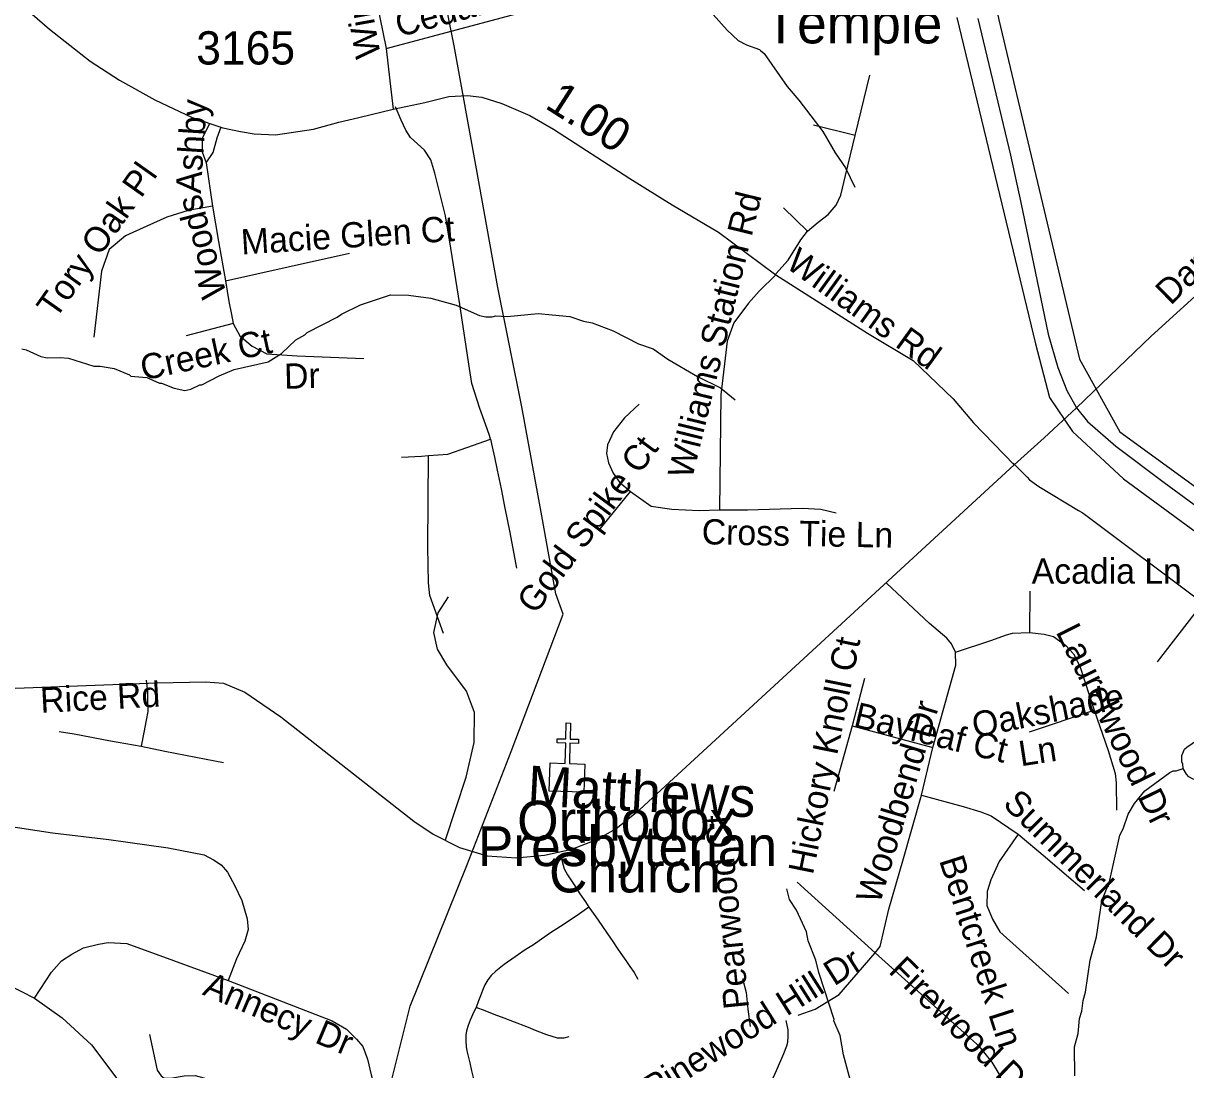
# Model space of a CAD drawing. Extents: x 1383679 to 1536984, y 460658 to 651027.
# Drawn here: x 1488704 to 1493078, y 509189 to 513125 of the extents above; entities that cross this region are included whole.
import ezdxf

# ---------------------------------------------------------------- set-up
doc = ezdxf.new("R2010")
doc.units = 0
for name, color, linetype in [('Default', 7, 'Continuous'), ('Exist Boundary Political City Limit New', 7, 'Continuous'), ('Exist Cultural Church CELL', 7, 'Continuous'), ('Exist Cultural Church Label', 7, 'Continuous'), ('Exist Hydrographic Misc Water Feature', 7, 'Continuous'), ('Exist Road Non-System Type 51', 7, 'Continuous'), ('Exist Road Non-System Type 51 Label', 7, 'Continuous'), ('Exist Road Secondary Mileage Hundredths English Label', 7, 'Continuous'), ('Exist Road Secondary Type 51 Attributed', 7, 'Continuous'), ('Exist Road Secondary Type 51 Label', 7, 'Continuous'), ('Exist Road Secondary Type 51 Number Label', 7, 'Continuous'), ('Exist Utilities Electrical Transmission Line', 7, 'Continuous'), ('Map Preparation Boundary City Limit Buffer Line', 7, 'Continuous')]:
    doc.layers.add(name, color=color, linetype=linetype)

msp = doc.modelspace()

# ---------------------------------------------------------------- linework, layer by layer
at = {"layer": 'Default'}
msp.add_lwpolyline([(1491535.9, 512183.3), (1491582.4, 512234.2), (1491629.5, 512310.4), (1491654.9, 512343)], dxfattribs=at)
at = {"layer": 'Exist Boundary Political City Limit New'}
for points in [[(1489632.5, 522879.9), (1489680, 522826.5), (1490264.6, 522169.3), (1490535.8, 521867.4), (1491305.8, 520868.4), (1491457.6, 520605.5), (1491598.6, 520332.1), (1491761.2, 519911.5), (1492086.6, 518996.6), (1492303.5, 518628.5), (1492401.1, 518418.2), (1492368.5, 518207.9), (1492059.5, 517702.2), (1491741.4, 517183.4), (1491488.4, 516559.5), (1491437.8, 515977.6), (1491470.2, 515485.1), (1491622.1, 515183.6), (1491925.8, 514664.8), (1492149.9, 514195.1), (1492374, 513138.2), (1492677.6, 511862.3), (1492829.5, 511588.9), (1495569.5, 509596.1)], [(1492216.2, 513147.5), (1492512.8, 511920.3), (1492565.1, 511717.2), (1492652.2, 511590.2), (1492844.1, 511412.5), (1493489.4, 510938.6), (1495734.2, 509320.7)]]:
    msp.add_lwpolyline(points, dxfattribs=at)
at = {"layer": 'Exist Cultural Church CELL'}
msp.add_lwpolyline([(1490685.8, 510343.1), (1490742.7, 510341.5), (1490744.8, 510417.7), (1490712.9, 510418.6), (1490713.3, 510434.5), (1490745.3, 510433.6), (1490747, 510493.7), (1490763, 510493.3), (1490761.3, 510433.2), (1490793.3, 510432.3), (1490792.8, 510416.3), (1490760.9, 510417.2), (1490758.7, 510341.1), (1490816.3, 510339.3), (1490813.3, 510232.9), (1490682.7, 510236.7)], close=True, dxfattribs=at)
at = {"layer": 'Exist Hydrographic Misc Water Feature'}
for points in [[(1491299.6, 513158.1), (1491352.6, 513099.2), (1491393.9, 513060.5), (1491425.6, 513043.9), (1491473.4, 513027), (1491477.3, 513022.9), (1491491.1, 513011.1), (1491578, 512887.5), (1491621.6, 512836.5), (1491712, 512718.8), (1491758.6, 512637.9), (1491797.6, 512581.3), (1491832.3, 512508.7)], [(1488698.9, 511901), (1488714.8, 511896.8), (1488770.4, 511871.8), (1488794.3, 511867.4), (1488842.3, 511868.5), (1488874.3, 511865.9), (1488969.7, 511836.2), (1488993.7, 511835.8), (1489045.5, 511826.9), (1489103.6, 511802.9), (1489109, 511797.7), (1489168.9, 511792.6), (1489216.5, 511771.8), (1489224.5, 511771.7), (1489272.2, 511752.8), (1489312, 511744.1), (1489334.1, 511749.7), (1489368.3, 511765), (1489376.3, 511764.9), (1489440.9, 511799.7), (1489497.3, 511822.7), (1489625.8, 511852.4), (1489675.4, 511883.9), (1489729.1, 511934.6), (1489763.5, 511953.9), (1489771.6, 511961.8), (1489884.5, 512019.7), (1489900.7, 512031.5), (1489973.3, 512066.2), (1490085.9, 512104.1), (1490153.9, 512102.9), (1490237.6, 512091.4), (1490333.2, 512065.6), (1490420.6, 512026.1), (1490444.4, 512021.7), (1490468.4, 512021.3), (1490482.5, 512025), (1490524.4, 512022.2), (1490640.6, 512034.2), (1490760.3, 512022), (1490812, 512005.1), (1490843.9, 511998.5), (1490923.3, 511969.1), (1491018.5, 511919.4), (1491074.2, 511900.7), (1491129.4, 511861.4), (1491240.4, 511797.4), (1491327.5, 511753.9), (1491382.8, 511708.9)], [(1493068.5, 510322.6), (1493066.6, 510338.9), (1493062.9, 510347), (1493063.3, 510370.9), (1493073.6, 510394.7), (1493081.8, 510402.6), (1493122.2, 510429.8), (1493180.8, 510462.8), (1493214.9, 510472.2), (1493224.8, 510470), (1493240.7, 510461.7), (1493254.4, 510443.5), (1493255.8, 510407.4), (1493225.2, 510368), (1493194.7, 510342.5), (1493153.9, 510295.3), (1493129.7, 510279.7), (1493121.6, 510277.9), (1493105.7, 510282.2), (1493089.8, 510290.5), (1493080, 510300.6), (1493068.5, 510322.6)], [(1492660.6, 509166.4), (1492659.4, 509276), (1492673.5, 509326.1), (1492678.4, 509382), (1492686.9, 509409.9), (1492691.5, 509449.7), (1492700.1, 509481.6), (1492718.2, 509601.2), (1492741.6, 509688.8), (1492761.9, 509824.4), (1492781.7, 509875.3), (1492786.9, 509879.9), (1492830.1, 510071.2), (1492842.5, 510094.9), (1492861.5, 510150.6), (1492884.7, 510191.1), (1492923.9, 510237.8), (1493018.2, 510307.7), (1493030.3, 510313.5), (1493042.2, 510313.3), (1493068.5, 510322.6)], [(1491820.3, 509133.5), (1491790.3, 509246), (1491777.6, 509318.2), (1491753.8, 509373.2), (1491754.6, 509378.6), (1491697.7, 509555.6), (1491686.4, 509601.8), (1491657.7, 509674.3), (1491650.4, 509708.4), (1491613.8, 509789.1), (1491586.4, 509829.6), (1491577.2, 509869.7)]]:
    msp.add_lwpolyline(points, dxfattribs=at)
at = {"layer": 'Exist Road Non-System Type 51'}
for p, q in [((1490068.8, 513029.9), (1491071.8, 513298.5)), ((1491834.1, 512703.2), (1491888.6, 512930.2)), ((1491834.1, 512703.2), (1491676.6, 512741.8)), ((1491654.9, 512343), (1491564.2, 512431.8)), ((1490869.8, 511217.3), (1490988.9, 511363.9)), ((1492491.4, 510988.9), (1492490, 510833.8)), ((1493141.4, 510945.8), (1492970.5, 510723.5)), ((1491868.8, 510660.3), (1491822.3, 510482.7)), ((1492489.3, 510460.1), (1492733.4, 510541.9)), ((1491822.3, 510482.7), (1491754, 510235.9)), ((1491822.3, 510482.7), (1492126.7, 510400.9)), ((1492083.1, 510221.8), (1492126.7, 510400.9)), ((1491616, 509894.7), (1491909.5, 509629.6))]:
    msp.add_line(p, q, dxfattribs=at)
for points in [[(1490013.4, 513464.9), (1489999.6, 513406.7), (1490011.1, 513313.9), (1490068.8, 513029.9)], [(1490068.8, 513029.9), (1490082.6, 512909.1), (1490095.3, 512801.8)], [(1490461.9, 511560.7), (1490458.4, 511575), (1490443.2, 511616.9), (1490421.4, 511676.9), (1490392.2, 511770.9), (1490382.5, 511826.7), (1490346.8, 512067.8), (1490312.2, 512279.1), (1490292.5, 512401.7), (1490252.8, 512561.7), (1490237, 512611.3), (1490213.5, 512648.5), (1490161.1, 512696), (1490143.6, 512722.9), (1490125.5, 512760.6), (1490103.9, 512810.7)], [(1489405, 512748.5), (1489376.5, 512691.4), (1489376.5, 512642.1), (1489392, 512600.6)], [(1489392, 512600.6), (1489417.9, 512639.5), (1489433.5, 512694), (1489449, 512735.5)], [(1491654.9, 512343), (1491694.8, 512377.5), (1491732.9, 512406.5), (1491761.9, 512440.9), (1491779.9, 512479), (1491798, 512553.2), (1491834.1, 512703.2)], [(1489392, 512600.6), (1489415.3, 512437.3)], [(1492667.3, 511678.4), (1492947.3, 511948.2), (1493221.7, 512197.6), (1493331.1, 512308), (1493519.8, 512498), (1493644.3, 512608.5)], [(1489415.3, 512437.3), (1489324.6, 512421.7), (1489244.3, 512395.8), (1489169.1, 512362.1), (1489088.8, 512325.8), (1489026.6, 512273.9), (1488998.1, 512193.5), (1488969.6, 511944.5)], [(1489415.3, 512437.3), (1489438.6, 512305), (1489464.6, 512157.2)], [(1489464.6, 512157.2), (1489700.4, 512209.1), (1489931, 512260.9)], [(1489464.6, 512157.2), (1489477.5, 512079.4), (1489487.9, 512030.1), (1489493.1, 511996.4)], [(1491536, 512178.9), (1491472.1, 512118.3), (1491432.9, 512073.2), (1491377.6, 511998.4), (1491352.9, 511929.3), (1491329, 511727.7), (1491323.9, 511294.8)], [(1489493.1, 511996.4), (1489316.9, 511949.7)], [(1489493.1, 511996.4), (1489519, 511949.7), (1489565.6, 511910.8), (1489620, 511882.3), (1489734.1, 511874.5), (1489985.4, 511864.1)], [(1491021.6, 511692.5), (1490966.4, 511641.7), (1490924.3, 511588.1), (1490902.5, 511540.2), (1490898.1, 511507.7), (1490905.4, 511472.5), (1490922.8, 511433), (1490947.5, 511399.2), (1490988.9, 511363.9)], [(1492431.9, 511464), (1492544.5, 511565.6), (1492667.3, 511678.4)], [(1490228.4, 511499.2), (1490301.9, 511504.1), (1490372.9, 511530.2), (1490461.9, 511560.7)], [(1490461.9, 511560.7), (1490468.6, 511532.6), (1490477.1, 511493.2), (1490486.8, 511444.8), (1490501.4, 511374.9), (1490514.1, 511308.2), (1490534.1, 511210.6), (1490560.2, 511076)], [(1490127.2, 511493.8), (1490202.5, 511497.4), (1490228.4, 511499.2)], [(1490285.4, 510829.6), (1490233.4, 510972.9), (1490229.1, 511020.2), (1490225.5, 511156), (1490228.4, 511499.2)], [(1487452.7, 510572.5), (1488038.3, 510601), (1489207.6, 510645.1), (1489389.7, 510648), (1489457.6, 510642.8), (1489537, 510609.6), (1489673.6, 510517.2), (1490173.1, 510124.6), (1490246.4, 510075.3), (1490345.4, 510025.5), (1490449, 509993.8), (1490558.9, 509986), (1490665.2, 509996), (1490767.5, 510018.4), (1490862.2, 510054.9), (1490932.9, 510095.7), (1491024.2, 510168.1), (1492431.9, 511464)], [(1492428.1, 511471.1), (1492480.8, 511418.2), (1492490.2, 511408.7), (1492506.9, 511395.2), (1492524.4, 511383.3), (1492674.6, 511293.2), (1492688.1, 511285.2), (1492702.4, 511275.8), (1493141.4, 510945.8)], [(1490988.9, 511363.9), (1491066.7, 511308.9), (1491143.7, 511297.7), (1491247.5, 511292.9), (1491323.9, 511294.8)], [(1491323.9, 511294.8), (1491428.5, 511294.8), (1491635.1, 511301.9), (1491704.6, 511297.7), (1491762.7, 511283.6)], [(1492211, 510760.5), (1492196.5, 510791.5), (1492179, 510812.6), (1492113.6, 510867.6), (1491952.3, 511019.9)], [(1490292, 510054.6), (1490369.9, 510289.3), (1490400.2, 510420.8), (1490402.2, 510532.8), (1490371.5, 510613.4), (1490297.2, 510712.6), (1490262.2, 510771.3), (1490249.2, 510833.6), (1490264.5, 510907.3), (1490303.6, 510968.5)], [(1492211, 510760.5), (1492344.7, 510804.2), (1492402.8, 510825.3), (1492426.1, 510831), (1492490, 510833.8)], [(1492490, 510833.8), (1492545.2, 510828.1), (1492580.1, 510818.3), (1492625.1, 510785.8), (1492655.7, 510753.4), (1492679.6, 510706.9), (1492733.4, 510541.9)], [(1492126.7, 510400.9), (1492212.5, 510711.1), (1492211, 510760.5)], [(1489166.8, 510654.9), (1489170.9, 510611.8), (1489170.9, 510569.7), (1489172.1, 510536.8), (1489166.2, 510504.1), (1489158, 510458.3), (1489147.5, 510406.8)], [(1488467.1, 510615.2), (1488471.4, 510551.8), (1488475.1, 510478.5), (1488480.9, 510327.6), (1488488.1, 510234.5), (1488499.8, 510193.6), (1488525.9, 510165.4), (1488544.8, 510140.1), (1488578.2, 510121.7), (1488624.7, 510109), (1488813.6, 510080.8), (1489025.8, 510055.5), (1489248.8, 510024.4), (1489384.7, 509997.6), (1489419.6, 509979.3), (1489448.6, 509959.6), (1489471.9, 509932.8), (1489500.2, 509880.6), (1489526.4, 509825.6), (1489546.7, 509756.5), (1489549.6, 509717.1), (1489538, 509673.3), (1489506.8, 509607.1), (1489474.8, 509525.3)], [(1492733.4, 510541.9), (1492785.7, 510389.6), (1492812.6, 510303.6), (1492815.5, 510268.4), (1492816.9, 510165.4)], [(1488839.4, 510461.9), (1488895.6, 510452.5), (1489032.6, 510426.8), (1489147.5, 510406.8)], [(1489147.5, 510406.8), (1489236.5, 510388.1), (1489353.6, 510364.7), (1489456.9, 510344.8)], [(1491909.5, 509629.6), (1491928.1, 509652.6), (1491960.3, 509793.2), (1492013.4, 509975.1), (1492083.1, 510221.8)], [(1492083.1, 510221.8), (1492240.1, 510179.5), (1492306.9, 510159.8), (1492346.1, 510144.3), (1492447.1, 510075.2)], [(1492447.1, 510075.2), (1492375.9, 509972.3), (1492344, 509903.2), (1492330.9, 509859.5), (1492329.4, 509807.3), (1492350.5, 509755.1), (1492378.1, 509708.6), (1492636.8, 509476)], [(1492447.1, 510075.2), (1492548.8, 509990.6), (1492620.1, 509928.6), (1492697.1, 509863.7)], [(1490726, 509995.6), (1490731, 509972.5), (1490739, 509944.6), (1490751.9, 509922.2), (1490776.4, 509884.3), (1490798.4, 509851.1), (1490819.6, 509820.6), (1490832.2, 509800.6)], [(1490832.2, 509800.6), (1490796.4, 509776), (1490761.1, 509751.6), (1490724.8, 509728.7), (1490687, 509703.7), (1490653.5, 509680.3), (1490623.6, 509659.1), (1490592.4, 509639.8), (1490555.1, 509613.9), (1490513.9, 509584.7), (1490481.4, 509560.1), (1490464.8, 509544.1), (1490451.5, 509527.5), (1490440.1, 509508.9), (1490431.2, 509487.1), (1490423.8, 509467.8), (1490416.8, 509448.3), (1490407.6, 509424)], [(1490832.2, 509800.6), (1490858.1, 509764.1), (1490880.8, 509732.2), (1490902.1, 509700.9), (1490922, 509672.3), (1490938.1, 509647.2), (1490952.8, 509626.9), (1490970.9, 509599.8), (1490986.6, 509577.2), (1491001.9, 509554.6), (1491016.6, 509530.2)], [(1487659, 509681.3), (1487774.2, 509690.3), (1487848, 509686.9), (1487933.3, 509675.7), (1488115.3, 509650), (1488333.1, 509613.1), (1488597, 509537.1), (1488648.9, 509509.1), (1488745.7, 509458.8)], [(1488745.7, 509458.8), (1488810.2, 509556.1), (1488848.2, 509598.6), (1488886.3, 509624.3), (1488930.1, 509647.8), (1488987.5, 509662.1), (1489023.4, 509667.9), (1489093.7, 509664.5), (1489268.9, 509600.8), (1489474.8, 509525.3)], [(1491619.9, 509394.9), (1491682.9, 509417.5), (1491774, 509471.9), (1491909.5, 509629.6)], [(1492130.4, 508579.2), (1492266.2, 508582), (1492410.1, 508591.9), (1492395.5, 508982.5), (1492389.7, 509134.7), (1492375.2, 509174.2), (1492349, 509217.9), (1492301.1, 509277.1), (1492256, 509316.6), (1491909.5, 509629.6)], [(1489474.8, 509525.3), (1489866.4, 509373), (1489920.2, 509342), (1489958, 509303.9), (1489981.2, 509277.1), (1489998.6, 509229.2), (1490013.2, 509170), (1490037.9, 509074.1), (1490077.8, 508904.9), (1490118.5, 508758.3), (1490138.9, 508627.1), (1490146.1, 508549.6)], [(1491410.1, 509532.6), (1491423.2, 509480.2), (1491430.5, 509417), (1491439.4, 509352.4)], [(1488745.7, 509458.8), (1488850.5, 509385), (1488960, 509283.2), (1489055.7, 509156.9), (1489111, 509043.9), (1489162.8, 508933.2), (1489180.1, 508856.1), (1489189.3, 508785.6), (1489198.6, 508669.3), (1489217, 508504.9), (1489230.8, 508370.8)], [(1490407.6, 509424), (1490399, 509407.2), (1490385.6, 509375.3), (1490378.4, 509356), (1490371.8, 509336.1), (1490369.1, 509319.5), (1490369.1, 509298.2), (1490370.4, 509276.2), (1490373.1, 509260.3), (1490377.6, 509239.8), (1490383.6, 509215.2), (1490390.4, 509185.2), (1490397.6, 509154.7), (1490405.6, 509124.8), (1490412.2, 509098.2), (1490418.2, 509072.9), (1490426.2, 509039.7), (1490432.1, 509013.8), (1490438.1, 508989.2), (1490443, 508964.6), (1490446.5, 508937.6)], [(1490757.1, 509312.8), (1490737.2, 509307.5), (1490714.1, 509307.8), (1490693.4, 509314), (1490674.1, 509320.8), (1490637.6, 509334.8), (1490598.4, 509350.8), (1490552.5, 509368.7), (1490513.9, 509383.2), (1490476.1, 509397.2), (1490442.1, 509411.2), (1490407.6, 509424)], [(1491041.5, 509087.2), (1491069.1, 509062.6), (1491110.5, 509028.4), (1491184.8, 508975.3), (1491210.9, 508963), (1491232, 508955), (1491277.8, 508952.8), (1491352, 508955), (1491377.4, 508960.1), (1491401.4, 508968.4), (1491428.2, 508985.9), (1491451.5, 509007.7), (1491463.1, 509027.3), (1491482.1, 509062.2), (1491537.4, 509186.5), (1491565, 509250.5), (1491577.4, 509279.6), (1491580.2, 509292.7), (1491582.4, 509314.5), (1491582.4, 509339.9), (1491574.9, 509374.1)], [(1489178.5, 509322.5), (1489207.6, 509187.9), (1489222.5, 509167), (1489234, 509157.1), (1489258.4, 509158.1), (1489309.1, 509167), (1489351.2, 509167.3), (1489383.1, 509159.3), (1489412.8, 509145.8), (1489435.5, 509124.1), (1489455.4, 509095.4), (1489468.5, 509049.7)]]:
    msp.add_lwpolyline(points, dxfattribs=at)
at = {"layer": 'Exist Road Secondary Type 51 Attributed'}
for points in [[(1488664, 513224.5), (1488802.3, 513103.7), (1488955.6, 512982.9), (1489066.2, 512911.4), (1489198.7, 512837.6), (1489339.3, 512771.6), (1489454.5, 512732.4), (1489521.4, 512717.9), (1489573.2, 512710.1), (1489652.9, 512706.4), (1489795.6, 512726.9), (1489891.3, 512753.7), (1489966.2, 512771.6), (1490095.3, 512801.8), (1490215.1, 512827), (1490305.4, 512849.4), (1490375.6, 512854.2), (1490429.4, 512847.3), (1490505, 512823.9), (1490610.3, 512778.2), (1490699.5, 512726.6), (1490986.6, 512541.7), (1491144.8, 512442.9), (1491319.2, 512339.9), (1491536, 512178.9), (1491879.7, 511960.4), (1492051.9, 511857.4), (1492202.3, 511712.2), (1492279.3, 511622), (1492431.9, 511464)], [(1492295.3, 513143.7), (1492418.6, 512629.3), (1492457.6, 512450.7), (1492559.7, 511956.1), (1492596.8, 511830.6), (1492630.2, 511744.6), (1492667.3, 511678.4), (1492707.8, 511628.1), (1492814.8, 511534.5), (1492996.4, 511397.8), (1495725.1, 509397.9)]]:
    msp.add_lwpolyline(points, dxfattribs=at)
at = {"layer": 'Exist Utilities Electrical Transmission Line'}
msp.add_lwpolyline([(1488717.8, 506315.7), (1488769.7, 506312.9), (1489142.7, 506468.7), (1489477.5, 506633), (1489583.2, 507081.3), (1489621.2, 507200.8), (1489696.8, 507525.6), (1489802.5, 507974.1), (1489854.1, 508193.1), (1489851.9, 508183.2), (1489912.3, 508428.3), (1490028.3, 508902.5), (1490159.3, 509428.5), (1490372.2, 509957.1), (1490539.8, 510386.3), (1490734.7, 510903.2), (1490707.8, 510979.8), (1490654.9, 511272.8), (1490579.7, 511682.3), (1490489.3, 512131.9), (1490408.8, 512577.6), (1490324.7, 513041.1), (1490260.2, 513366.3)], dxfattribs=at)
at = {"layer": 'Map Preparation Boundary City Limit Buffer Line'}
for points in [[(1489632.5, 522879.9), (1489680, 522826.5), (1490264.6, 522169.3), (1490535.8, 521867.4), (1491305.8, 520868.4), (1491457.6, 520605.5), (1491598.6, 520332.1), (1491761.2, 519911.5), (1492086.6, 518996.6), (1492303.5, 518628.5), (1492401.1, 518418.2), (1492368.5, 518207.9), (1492059.5, 517702.2), (1491741.4, 517183.4), (1491488.4, 516559.5), (1491437.8, 515977.6), (1491470.2, 515485.1), (1491622.1, 515183.6), (1491925.8, 514664.8), (1492149.9, 514195.1), (1492374, 513138.2), (1492677.6, 511862.3), (1492829.5, 511588.9), (1495569.5, 509596.1)], [(1492216.2, 513147.5), (1492512.8, 511920.3), (1492565.1, 511717.2), (1492652.2, 511590.2), (1492844.1, 511412.5), (1493489.4, 510938.6), (1495734.2, 509320.7)]]:
    msp.add_lwpolyline(points, dxfattribs=at)

# ---------------------------------------------------------------- texts
at = {"layer": 'Exist Cultural Church Label'}
for s, rotation, p in [('Temple', 0, (1491493.1, 513049.7)), ('Matthews', 356.9311, (1490598.1, 510184)), ('Orthodox', 0, (1490562, 510051.1)), ('Presbyterian', 0, (1490414.1, 509955.3)), ('Church', 0, (1490682.1, 509856.3))]:
    msp.add_text(s, height=150, rotation=rotation, dxfattribs=at).set_placement(p)
at = {"layer": 'Exist Road Non-System Type 51 Label'}
for s, rotation, p in [('Windsor', 100.3167, (1490049.4, 513003.4)), ('Cedar Chase Dr', 15.0289, (1490118.2, 513073)), ('Ashby ', 86.3224, (1489371.9, 512483.5)), ('Dan Hood Rd', 44.3378, (1493020.9, 512061.7)), ('Tory Oak Pl', 54.7637, (1488825.5, 512009.3)), ('Williams Station Rd', 76.2042, (1491220, 511407.7)), ('Woods ', 104.5039, (1489469.5, 512104.7)), ('Macie Glen Ct', 3.6759, (1489525.9, 512255.2)), ('Creek Ct', 12.1842, (1489156.1, 511781.4)), ('Dr', 1.6268, (1489686.5, 511750.1)), ('Gold Spike Ct', 53.4025, (1490630.7, 510898.2)), ('Cross Tie Ln', 358.9743, (1491256.1, 511165.8)), ('Laurelwood Dr', 296.3908, (1492587.1, 510836.9)), ('Hickory Knoll Ct', 78.5505, (1491674.7, 509919.9)), ('Rice Rd', 3.0519, (1488770.2, 510531.2)), ('Oakshade', 11.3102, (1492284, 510437.5)), ('Bayleaf Ct', 346.4837, (1491823.8, 510480.3)), ('Woodbend Dr', 73.3502, (1491926.6, 509809.1)), ('Ln', 8.7466, (1492457.1, 510330.4)), ('Summerland Dr', 315.3564, (1492385.6, 510185)), ('Pearwood Ct', 95.7089, (1491435, 509422.1)), ('Bentcreek Ln', 287.7561, (1492148.9, 509977.3)), ('Pinewood Hill Dr', 32.4475, (1491075.6, 509070.3)), ('Firewood Dr', 315.7824, (1491955.7, 509556.8)), ('Annecy Dr', 336.8961, (1489374.3, 509473.2))]:
    msp.add_text(s, height=95, rotation=rotation, dxfattribs=at).set_placement(p)
msp.add_text('Acadia Ln', height=95, dxfattribs=at).set_placement((1492498.1, 511017.6))
at = {"layer": 'Exist Road Secondary Mileage Hundredths English Label'}
msp.add_text('1.00', height=125, rotation=327.2148, dxfattribs=at).set_placement((1490662.3, 512809.1))
at = {"layer": 'Exist Road Secondary Type 51 Label'}
msp.add_text('Williams Rd', height=95, rotation=324.1808, dxfattribs=at).set_placement((1491567.9, 512209.8))
at = {"layer": 'Exist Road Secondary Type 51 Number Label'}
msp.add_text('3165', height=125, dxfattribs=at).set_placement((1489354.6, 512970.3))

doc.saveas('drawing.dxf')
